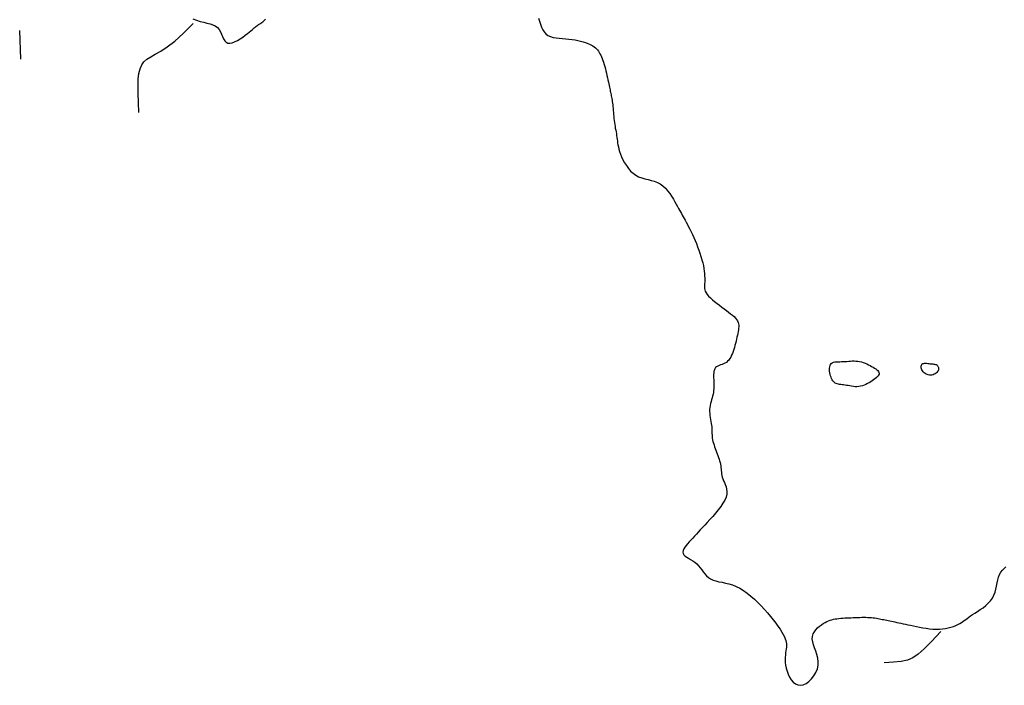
# Model space of a CAD drawing. Header units: millimetres. Extents: x 32690613 to 32693367, y 5343692 to 5344708.
# Tile 907 of 1009: x 32693054 to 32693088, y 5344471 to 5344494. Entities that reach past the tile are written whole.
import ezdxf

# ---------------------------------------------------------------- set-up
doc = ezdxf.new("R2010")
doc.units = ezdxf.units.MM
doc.header["$LTSCALE"] = 20
doc.layers.add('02-DGM_HL_491.50', color=72, linetype='Continuous')

msp = doc.modelspace()

# ---------------------------------------------------------------- linework, layer by layer
at = {"layer": '02-DGM_HL_491.50', "elevation": 491.5, "flags": 128}
for points in [[(32693060.263, 5344494.286), (32693060.39, 5344494.236), (32693060.514, 5344494.197), (32693060.634, 5344494.166), (32693060.748, 5344494.138), (32693060.854, 5344494.111), (32693060.951, 5344494.079), (32693061.036, 5344494.038), (32693061.108, 5344493.986), (32693061.166, 5344493.919), (32693061.213, 5344493.84), (32693061.252, 5344493.757), (32693061.287, 5344493.673), (32693061.322, 5344493.595), (32693061.361, 5344493.527), (32693061.407, 5344493.474), (32693061.463, 5344493.444), (32693061.533, 5344493.438), (32693061.614, 5344493.454), (32693061.703, 5344493.489), (32693061.797, 5344493.537), (32693061.891, 5344493.594), (32693061.983, 5344493.656), (32693062.069, 5344493.718), (32693062.145, 5344493.776), (32693062.21, 5344493.827), (32693062.264, 5344493.871), (32693062.309, 5344493.908), (32693062.347, 5344493.94), (32693062.38, 5344493.969), (32693062.41, 5344493.994), (32693062.439, 5344494.017), (32693062.469, 5344494.039), (32693062.5, 5344494.061), (32693062.534, 5344494.084), (32693062.569, 5344494.107), (32693062.604, 5344494.131), (32693062.639, 5344494.157), (32693062.674, 5344494.184), (32693062.707, 5344494.213), (32693062.739, 5344494.244), (32693062.767, 5344494.278)], [(32693072.204, 5344494.303), (32693072.243, 5344494.201), (32693072.279, 5344494.099), (32693072.315, 5344494.001), (32693072.354, 5344493.91), (32693072.401, 5344493.83), (32693072.459, 5344493.762), (32693072.531, 5344493.71), (32693072.616, 5344493.671), (32693072.711, 5344493.644), (32693072.814, 5344493.625), (32693072.922, 5344493.612), (32693073.034, 5344493.603), (32693073.147, 5344493.595), (32693073.258, 5344493.585), (32693073.366, 5344493.572), (32693073.47, 5344493.555), (32693073.569, 5344493.535), (32693073.663, 5344493.512), (32693073.75, 5344493.487), (32693073.832, 5344493.461), (32693073.907, 5344493.433), (32693073.974, 5344493.404), (32693074.034, 5344493.375), (32693074.087, 5344493.346), (32693074.134, 5344493.315), (32693074.175, 5344493.282), (32693074.212, 5344493.247), (32693074.246, 5344493.21), (32693074.276, 5344493.169), (32693074.305, 5344493.125), (32693074.332, 5344493.078), (32693074.358, 5344493.026), (32693074.384, 5344492.97), (32693074.408, 5344492.911), (32693074.431, 5344492.848), (32693074.454, 5344492.782), (32693074.476, 5344492.712), (32693074.497, 5344492.638), (32693074.517, 5344492.562), (32693074.537, 5344492.483), (32693074.556, 5344492.403), (32693074.574, 5344492.324), (32693074.591, 5344492.247), (32693074.607, 5344492.172), (32693074.622, 5344492.101), (32693074.635, 5344492.036), (32693074.648, 5344491.977), (32693074.659, 5344491.924), (32693074.669, 5344491.875), (32693074.678, 5344491.83), (32693074.687, 5344491.787), (32693074.696, 5344491.746), (32693074.704, 5344491.705), (32693074.713, 5344491.663), (32693074.722, 5344491.619), (32693074.731, 5344491.574), (32693074.74, 5344491.526), (32693074.749, 5344491.477), (32693074.758, 5344491.424), (32693074.766, 5344491.369), (32693074.774, 5344491.312), (32693074.781, 5344491.251), (32693074.787, 5344491.187), (32693074.793, 5344491.121), (32693074.798, 5344491.052), (32693074.804, 5344490.983), (32693074.809, 5344490.912), (32693074.815, 5344490.842), (32693074.822, 5344490.772), (32693074.83, 5344490.702), (32693074.84, 5344490.635), (32693074.851, 5344490.568), (32693074.862, 5344490.503), (32693074.874, 5344490.439), (32693074.886, 5344490.376), (32693074.897, 5344490.313), (32693074.908, 5344490.251), (32693074.917, 5344490.189), (32693074.925, 5344490.126), (32693074.933, 5344490.063), (32693074.942, 5344489.998), (32693074.952, 5344489.929), (32693074.966, 5344489.857), (32693074.985, 5344489.781), (32693075.009, 5344489.699), (32693075.04, 5344489.61), (32693075.079, 5344489.514), (32693075.126, 5344489.414), (32693075.181, 5344489.312), (32693075.243, 5344489.211), (32693075.313, 5344489.115), (32693075.391, 5344489.025), (32693075.476, 5344488.946), (32693075.569, 5344488.88), (32693075.668, 5344488.828), (32693075.773, 5344488.789), (32693075.882, 5344488.757), (32693075.992, 5344488.73), (32693076.102, 5344488.702), (32693076.21, 5344488.67), (32693076.315, 5344488.631), (32693076.415, 5344488.579), (32693076.507, 5344488.513), (32693076.593, 5344488.434), (32693076.671, 5344488.346), (32693076.744, 5344488.252), (32693076.809, 5344488.154), (32693076.869, 5344488.058), (32693076.922, 5344487.964), (32693076.97, 5344487.878), (32693077.012, 5344487.801), (32693077.05, 5344487.733), (32693077.084, 5344487.671), (32693077.116, 5344487.613), (32693077.146, 5344487.558), (32693077.176, 5344487.503), (32693077.207, 5344487.447), (32693077.239, 5344487.388), (32693077.274, 5344487.325), (32693077.312, 5344487.256), (32693077.352, 5344487.182), (32693077.393, 5344487.102), (32693077.436, 5344487.018), (32693077.48, 5344486.929), (32693077.525, 5344486.834), (32693077.571, 5344486.734), (32693077.617, 5344486.629), (32693077.662, 5344486.52), (32693077.706, 5344486.409), (32693077.748, 5344486.296), (32693077.787, 5344486.183), (32693077.823, 5344486.072), (32693077.856, 5344485.962), (32693077.883, 5344485.857), (32693077.905, 5344485.756), (32693077.923, 5344485.66), (32693077.936, 5344485.569), (32693077.945, 5344485.484), (32693077.95, 5344485.403), (32693077.953, 5344485.328), (32693077.953, 5344485.257), (32693077.951, 5344485.192), (32693077.948, 5344485.132), (32693077.945, 5344485.076), (32693077.944, 5344485.022), (32693077.947, 5344484.971), (32693077.956, 5344484.92), (32693077.973, 5344484.869), (32693077.999, 5344484.817), (32693078.037, 5344484.762), (32693078.087, 5344484.704), (32693078.148, 5344484.642), (32693078.218, 5344484.579), (32693078.295, 5344484.515), (32693078.377, 5344484.45), (32693078.46, 5344484.386), (32693078.544, 5344484.323), (32693078.626, 5344484.262), (32693078.705, 5344484.204), (32693078.779, 5344484.149), (32693078.847, 5344484.096), (32693078.909, 5344484.044), (32693078.965, 5344483.994), (32693079.013, 5344483.944), (32693079.053, 5344483.895), (32693079.085, 5344483.847), (32693079.107, 5344483.797), (32693079.121, 5344483.747), (32693079.128, 5344483.696), (32693079.129, 5344483.644), (32693079.125, 5344483.59), (32693079.117, 5344483.533), (32693079.106, 5344483.475), (32693079.093, 5344483.413), (32693079.08, 5344483.349), (32693079.065, 5344483.282), (32693079.05, 5344483.212), (32693079.034, 5344483.142), (32693079.017, 5344483.071), (32693078.998, 5344482.999), (32693078.978, 5344482.928), (32693078.957, 5344482.857), (32693078.933, 5344482.789), (32693078.908, 5344482.722), (32693078.881, 5344482.659), (32693078.851, 5344482.599), (32693078.818, 5344482.544), (32693078.782, 5344482.494), (32693078.742, 5344482.45), (32693078.699, 5344482.414), (32693078.651, 5344482.384), (32693078.601, 5344482.36), (32693078.55, 5344482.34), (32693078.499, 5344482.323), (32693078.45, 5344482.305), (32693078.405, 5344482.285), (32693078.364, 5344482.262), (32693078.33, 5344482.233), (32693078.304, 5344482.196), (32693078.285, 5344482.154), (32693078.272, 5344482.106), (32693078.265, 5344482.053), (32693078.261, 5344481.996), (32693078.26, 5344481.937), (32693078.261, 5344481.875), (32693078.263, 5344481.813), (32693078.266, 5344481.75), (32693078.268, 5344481.688), (32693078.269, 5344481.625), (32693078.268, 5344481.563), (32693078.266, 5344481.5), (32693078.261, 5344481.438), (32693078.253, 5344481.375), (32693078.241, 5344481.312), (32693078.226, 5344481.249), (32693078.209, 5344481.185), (32693078.19, 5344481.121), (32693078.171, 5344481.057), (32693078.153, 5344480.991), (32693078.138, 5344480.925), (32693078.126, 5344480.858), (32693078.12, 5344480.79), (32693078.119, 5344480.72), (32693078.124, 5344480.65), (32693078.132, 5344480.58), (32693078.143, 5344480.509), (32693078.155, 5344480.44), (32693078.168, 5344480.372), (32693078.179, 5344480.306), (32693078.189, 5344480.242), (32693078.195, 5344480.181), (32693078.198, 5344480.123), (32693078.2, 5344480.066), (32693078.201, 5344480.011), (32693078.202, 5344479.957), (32693078.204, 5344479.903), (32693078.208, 5344479.848), (32693078.215, 5344479.793), (32693078.225, 5344479.736), (32693078.238, 5344479.678), (32693078.254, 5344479.619), (32693078.273, 5344479.559), (32693078.293, 5344479.499), (32693078.315, 5344479.438), (32693078.338, 5344479.376), (32693078.361, 5344479.315), (32693078.384, 5344479.253), (32693078.407, 5344479.192), (32693078.429, 5344479.131), (32693078.449, 5344479.07), (32693078.468, 5344479.01), (32693078.484, 5344478.951), (32693078.497, 5344478.893), (32693078.508, 5344478.837), (32693078.514, 5344478.782), (32693078.519, 5344478.727), (32693078.523, 5344478.673), (32693078.527, 5344478.619), (32693078.532, 5344478.564), (32693078.542, 5344478.507), (32693078.555, 5344478.449), (32693078.575, 5344478.389), (32693078.602, 5344478.326), (32693078.632, 5344478.259), (32693078.662, 5344478.189), (32693078.689, 5344478.114), (32693078.708, 5344478.034), (32693078.717, 5344477.949), (32693078.712, 5344477.858), (32693078.689, 5344477.76), (32693078.645, 5344477.655), (32693078.583, 5344477.545), (32693078.507, 5344477.432), (32693078.42, 5344477.318), (32693078.327, 5344477.204), (32693078.229, 5344477.092), (32693078.132, 5344476.985), (32693078.039, 5344476.884), (32693077.953, 5344476.79), (32693077.873, 5344476.704), (32693077.799, 5344476.624), (32693077.729, 5344476.548), (32693077.663, 5344476.477), (32693077.6, 5344476.409), (32693077.539, 5344476.343), (32693077.479, 5344476.278), (32693077.419, 5344476.213), (32693077.362, 5344476.149), (32693077.31, 5344476.086), (32693077.265, 5344476.025), (32693077.229, 5344475.966), (32693077.206, 5344475.91), (32693077.197, 5344475.857), (32693077.205, 5344475.809), (32693077.232, 5344475.765), (32693077.275, 5344475.723), (32693077.33, 5344475.684), (32693077.394, 5344475.644), (32693077.465, 5344475.603), (32693077.538, 5344475.558), (32693077.61, 5344475.508), (32693077.678, 5344475.452), (32693077.74, 5344475.388), (32693077.796, 5344475.319), (32693077.85, 5344475.247), (32693077.903, 5344475.174), (32693077.958, 5344475.103), (32693078.017, 5344475.037), (32693078.083, 5344474.978), (32693078.157, 5344474.929), (32693078.242, 5344474.89), (32693078.338, 5344474.861), (32693078.442, 5344474.836), (32693078.553, 5344474.814), (32693078.67, 5344474.789), (32693078.791, 5344474.76), (32693078.916, 5344474.722), (32693079.043, 5344474.671), (32693079.17, 5344474.606), (32693079.298, 5344474.527), (32693079.424, 5344474.437), (32693079.549, 5344474.337), (32693079.672, 5344474.228), (32693079.792, 5344474.114), (32693079.908, 5344473.996), (32693080.019, 5344473.875), (32693080.125, 5344473.755), (32693080.226, 5344473.635), (32693080.319, 5344473.518), (32693080.406, 5344473.404), (32693080.484, 5344473.295), (32693080.554, 5344473.193), (32693080.614, 5344473.097), (32693080.665, 5344473.011), (32693080.704, 5344472.934), (32693080.734, 5344472.865), (32693080.755, 5344472.803), (32693080.769, 5344472.744), (32693080.776, 5344472.688), (32693080.777, 5344472.632), (32693080.774, 5344472.575), (32693080.767, 5344472.515), (32693080.758, 5344472.449), (32693080.749, 5344472.378), (32693080.74, 5344472.303), (32693080.734, 5344472.221), (32693080.731, 5344472.135), (32693080.735, 5344472.044), (32693080.746, 5344471.948), (32693080.766, 5344471.847), (32693080.796, 5344471.743), (32693080.836, 5344471.637), (32693080.886, 5344471.536), (32693080.945, 5344471.444), (32693081.012, 5344471.366), (32693081.088, 5344471.305), (32693081.171, 5344471.267), (32693081.261, 5344471.255), (32693081.358, 5344471.274), (32693081.456, 5344471.32), (32693081.554, 5344471.39), (32693081.645, 5344471.479), (32693081.727, 5344471.583), (32693081.795, 5344471.698), (32693081.845, 5344471.821), (32693081.874, 5344471.946), (32693081.878, 5344472.071), (32693081.861, 5344472.195), (32693081.831, 5344472.316), (32693081.792, 5344472.433), (32693081.751, 5344472.547), (32693081.713, 5344472.655), (32693081.685, 5344472.759), (32693081.671, 5344472.856), (32693081.678, 5344472.946), (32693081.702, 5344473.029), (32693081.741, 5344473.106), (32693081.792, 5344473.175), (32693081.852, 5344473.238), (32693081.917, 5344473.295), (32693081.984, 5344473.344), (32693082.051, 5344473.388), (32693082.114, 5344473.425), (32693082.175, 5344473.456), (32693082.233, 5344473.482), (32693082.29, 5344473.503), (32693082.346, 5344473.521), (32693082.403, 5344473.535), (32693082.462, 5344473.547), (32693082.522, 5344473.556), (32693082.586, 5344473.564), (32693082.653, 5344473.571), (32693082.722, 5344473.577), (32693082.792, 5344473.581), (32693082.865, 5344473.585), (32693082.939, 5344473.589), (32693083.013, 5344473.592), (32693083.088, 5344473.595), (32693083.163, 5344473.598), (32693083.237, 5344473.601), (32693083.311, 5344473.603), (32693083.384, 5344473.604), (32693083.455, 5344473.605), (32693083.524, 5344473.605), (32693083.591, 5344473.603), (32693083.655, 5344473.6), (32693083.716, 5344473.596), (32693083.775, 5344473.59), (32693083.831, 5344473.582), (32693083.885, 5344473.574), (32693083.938, 5344473.565), (32693083.99, 5344473.555), (32693084.041, 5344473.545), (32693084.091, 5344473.534), (32693084.142, 5344473.524), (32693084.193, 5344473.513), (32693084.244, 5344473.502), (32693084.297, 5344473.491), (32693084.352, 5344473.48), (32693084.408, 5344473.468), (32693084.467, 5344473.456), (32693084.528, 5344473.443), (32693084.593, 5344473.429), (32693084.661, 5344473.415), (32693084.734, 5344473.4), (32693084.81, 5344473.384), (32693084.891, 5344473.367), (32693084.978, 5344473.349), (32693085.07, 5344473.33), (32693085.167, 5344473.309), (32693085.271, 5344473.288), (32693085.38, 5344473.266), (32693085.493, 5344473.245), (32693085.607, 5344473.226), (32693085.723, 5344473.211), (32693085.839, 5344473.2), (32693085.953, 5344473.194), (32693086.064, 5344473.194), (32693086.171, 5344473.202), (32693086.274, 5344473.217), (32693086.371, 5344473.237), (32693086.463, 5344473.262), (32693086.549, 5344473.291), (32693086.628, 5344473.322), (32693086.7, 5344473.355), (32693086.766, 5344473.388), (32693086.823, 5344473.422), (32693086.876, 5344473.456), (32693086.925, 5344473.491), (32693086.974, 5344473.527), (32693087.025, 5344473.565), (32693087.08, 5344473.606), (32693087.141, 5344473.65), (32693087.212, 5344473.698), (32693087.294, 5344473.75), (32693087.383, 5344473.807), (32693087.477, 5344473.869), (32693087.573, 5344473.936), (32693087.666, 5344474.009), (32693087.754, 5344474.088), (32693087.833, 5344474.174), (32693087.899, 5344474.267), (32693087.95, 5344474.366), (32693087.989, 5344474.47), (32693088.019, 5344474.578), (32693088.042, 5344474.686), (32693088.063, 5344474.792), (32693088.085, 5344474.896), (32693088.111, 5344474.993), (32693088.145, 5344475.082), (32693088.188, 5344475.162), (32693088.241, 5344475.233), (32693088.3, 5344475.295), (32693088.364, 5344475.348)], [(32693054.313, 5344492.886), (32693054.274, 5344493.886)], [(32693058.388, 5344491.044), (32693058.375, 5344491.396), (32693058.366, 5344491.704), (32693058.365, 5344491.971), (32693058.374, 5344492.201), (32693058.396, 5344492.395), (32693058.434, 5344492.559), (32693058.491, 5344492.693), (32693058.569, 5344492.802), (32693058.672, 5344492.891), (32693058.801, 5344492.972), (32693058.96, 5344493.06), (32693059.149, 5344493.169), (32693059.373, 5344493.315), (32693059.632, 5344493.512), (32693059.93, 5344493.776), (32693060.269, 5344494.12)], [(32693086.109, 5344473.113), (32693085.79, 5344472.77), (32693085.538, 5344472.512), (32693085.331, 5344472.326), (32693085.144, 5344472.199), (32693084.956, 5344472.12), (32693084.742, 5344472.074), (32693084.481, 5344472.05), (32693084.15, 5344472.035)]]:
    msp.add_lwpolyline(points, dxfattribs=at)
for points in [[(32693083.722, 5344482.276), (32693083.774, 5344482.247), (32693083.822, 5344482.218), (32693083.865, 5344482.188), (32693083.904, 5344482.158), (32693083.935, 5344482.128), (32693083.959, 5344482.098), (32693083.975, 5344482.067), (32693083.981, 5344482.036), (32693083.978, 5344482.005), (32693083.964, 5344481.973), (32693083.943, 5344481.941), (32693083.913, 5344481.909), (32693083.878, 5344481.876), (32693083.836, 5344481.843), (32693083.791, 5344481.81), (32693083.741, 5344481.777), (32693083.689, 5344481.744), (32693083.635, 5344481.711), (32693083.578, 5344481.68), (32693083.52, 5344481.652), (32693083.461, 5344481.626), (32693083.4, 5344481.605), (32693083.339, 5344481.589), (32693083.276, 5344481.578), (32693083.214, 5344481.573), (32693083.152, 5344481.574), (32693083.09, 5344481.579), (32693083.029, 5344481.587), (32693082.97, 5344481.598), (32693082.912, 5344481.609), (32693082.856, 5344481.619), (32693082.802, 5344481.629), (32693082.751, 5344481.636), (32693082.702, 5344481.642), (32693082.657, 5344481.647), (32693082.613, 5344481.653), (32693082.573, 5344481.66), (32693082.534, 5344481.669), (32693082.499, 5344481.682), (32693082.466, 5344481.699), (32693082.435, 5344481.721), (32693082.406, 5344481.748), (32693082.38, 5344481.78), (32693082.357, 5344481.816), (32693082.336, 5344481.857), (32693082.317, 5344481.9), (32693082.301, 5344481.948), (32693082.287, 5344481.998), (32693082.276, 5344482.051), (32693082.268, 5344482.105), (32693082.264, 5344482.159), (32693082.265, 5344482.211), (32693082.271, 5344482.26), (32693082.283, 5344482.305), (32693082.302, 5344482.345), (32693082.328, 5344482.377), (32693082.362, 5344482.401), (32693082.403, 5344482.417), (32693082.451, 5344482.428), (32693082.503, 5344482.434), (32693082.559, 5344482.437), (32693082.619, 5344482.438), (32693082.68, 5344482.439), (32693082.742, 5344482.441), (32693082.805, 5344482.444), (32693082.867, 5344482.449), (32693082.93, 5344482.454), (32693082.992, 5344482.459), (32693083.054, 5344482.462), (32693083.117, 5344482.463), (32693083.179, 5344482.461), (32693083.242, 5344482.454), (32693083.305, 5344482.443), (32693083.368, 5344482.428), (32693083.43, 5344482.408), (32693083.492, 5344482.386), (32693083.552, 5344482.361), (32693083.611, 5344482.334), (32693083.667, 5344482.305)], [(32693085.47, 5344482.359), (32693085.493, 5344482.372), (32693085.52, 5344482.38), (32693085.551, 5344482.384), (32693085.585, 5344482.384), (32693085.621, 5344482.382), (32693085.659, 5344482.378), (32693085.696, 5344482.373), (32693085.734, 5344482.369), (32693085.77, 5344482.366), (32693085.804, 5344482.363), (32693085.837, 5344482.36), (32693085.868, 5344482.357), (32693085.897, 5344482.352), (32693085.924, 5344482.345), (32693085.949, 5344482.335), (32693085.972, 5344482.323), (32693085.992, 5344482.306), (32693086.009, 5344482.286), (32693086.023, 5344482.263), (32693086.032, 5344482.237), (32693086.038, 5344482.21), (32693086.038, 5344482.182), (32693086.032, 5344482.153), (32693086.021, 5344482.124), (32693086.003, 5344482.096), (32693085.98, 5344482.069), (32693085.952, 5344482.044), (32693085.919, 5344482.021), (32693085.883, 5344482.002), (32693085.845, 5344481.987), (32693085.804, 5344481.977), (32693085.763, 5344481.973), (32693085.721, 5344481.974), (32693085.68, 5344481.981), (32693085.64, 5344481.993), (32693085.602, 5344482.011), (32693085.566, 5344482.032), (32693085.533, 5344482.057), (32693085.504, 5344482.086), (32693085.479, 5344482.117), (32693085.46, 5344482.151), (32693085.445, 5344482.185), (32693085.436, 5344482.22), (32693085.432, 5344482.254), (32693085.434, 5344482.286), (32693085.44, 5344482.315), (32693085.452, 5344482.339)]]:
    msp.add_lwpolyline(points, close=True, dxfattribs=at)

doc.saveas('drawing.dxf')
